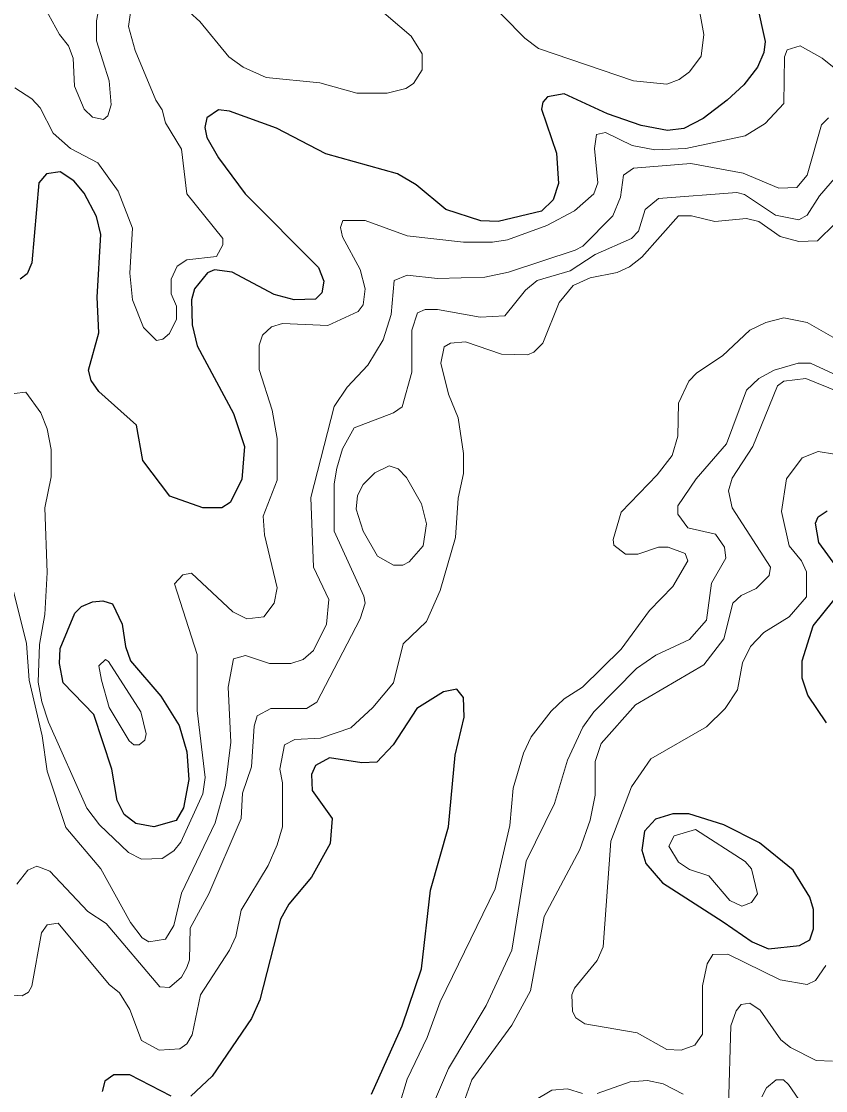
# Model space of a CAD drawing. Extents: x 577 to 602.9, y 7483.8 to 7511.6.
# Drawn here: x 579.162 to 580.152, y 7507.957 to 7509.273 of the extents above; entities that cross this region are included whole.
import ezdxf

# ---------------------------------------------------------------- set-up
doc = ezdxf.new("R2010")
doc.units = 0
doc.header["$LTSCALE"] = 0.032
doc.layers.add('1', color=7, linetype='Continuous', lineweight=25)
doc.layers.add('2', color=7, linetype='Continuous', lineweight=13)

msp = doc.modelspace()

# ---------------------------------------------------------------- linework, layer by layer
at = {"layer": '1'}
for points in [[(580.0673, 7509.2946), (580.0776, 7509.2485), (580.076, 7509.2349), (580.068, 7509.2167), (580.0513, 7509.1952), (580.0307, 7509.1761), (580.0013, 7509.1538), (579.9774, 7509.1411), (579.9575, 7509.1387), (579.9249, 7509.1451), (579.8836, 7509.1594), (579.8303, 7509.1841), (579.8096, 7509.1801), (579.804, 7509.1737), (579.8025, 7509.165), (579.8207, 7509.1109), (579.8231, 7509.0735), (579.8168, 7509.0536), (579.8025, 7509.0393), (579.7492, 7509.0266), (579.7277, 7509.0274), (579.6848, 7509.0417), (579.6482, 7509.0719), (579.6251, 7509.0855), (579.5369, 7509.1101)], [(579.5369, 7509.1101), (579.4764, 7509.1419), (579.4184, 7509.1626), (579.4049, 7509.1642), (579.3906, 7509.1546), (579.3882, 7509.1427), (579.3906, 7509.13), (579.4049, 7509.1053), (579.4375, 7509.0608), (579.5281, 7508.9702), (579.5345, 7508.9535), (579.5321, 7508.9391), (579.5241, 7508.9312), (579.4979, 7508.9304), (579.4733, 7508.9368), (579.4216, 7508.9646), (579.4, 7508.9674), (579.3914, 7508.9637), (579.3754, 7508.9439), (579.3715, 7508.9304), (579.3723, 7508.8994), (579.3786, 7508.8739), (579.4232, 7508.7904), (579.4367, 7508.7499), (579.4335, 7508.7093), (579.4192, 7508.6807), (579.4088, 7508.6743), (579.3858, 7508.6743), (579.3452, 7508.6887), (579.3118, 7508.7324), (579.3039, 7508.7761), (579.2578, 7508.8175), (579.2482, 7508.831), (579.245, 7508.8437), (579.2578, 7508.8898), (579.2554, 7508.9336), (579.2601, 7509.0107), (579.2546, 7509.033), (579.2395, 7509.0616), (579.2267, 7509.0767), (579.2101, 7509.0878), (579.1934, 7509.0855), (579.1838, 7509.0743), (579.1751, 7508.9757), (579.1695, 7508.9622), (579.1607, 7508.9558)], [(580.1659, 7508.6012), (580.1436, 7508.6314), (580.1396, 7508.6553), (580.1428, 7508.6632), (580.1539, 7508.6704)], [(580.1531, 7508.4096), (580.1301, 7508.4437), (580.1229, 7508.4644), (580.1229, 7508.4859), (580.1364, 7508.5288), (580.1619, 7508.5606)], [(579.5933, 7507.9523), (579.6307, 7508.0366), (579.6546, 7508.1066), (579.6657, 7508.2036), (579.688, 7508.2815), (579.6959, 7508.3698), (579.707, 7508.4167), (579.7062, 7508.4406), (579.6983, 7508.4509), (579.6816, 7508.4477), (579.649, 7508.427), (579.6196, 7508.3825), (579.5997, 7508.361), (579.5814, 7508.3603), (579.5416, 7508.3666), (579.5241, 7508.3571), (579.5194, 7508.3459), (579.5202, 7508.3261), (579.5448, 7508.2919), (579.5424, 7508.2609), (579.5194, 7508.2195), (579.4915, 7508.1861), (579.4812, 7508.1678), (579.4558, 7508.0684), (579.4454, 7508.0454), (579.3969, 7507.9746), (579.3707, 7507.9499)], [(579.3468, 7507.9499), (579.2959, 7507.9762), (579.2761, 7507.9762), (579.2649, 7507.9682), (579.2617, 7507.9555)]]:
    msp.add_lwpolyline(points, dxfattribs=at)
for points in [[(579.2136, 7508.4587), (579.2093, 7508.4827), (579.2101, 7508.501), (579.2283, 7508.5447), (579.2363, 7508.5527), (579.2498, 7508.5583), (579.2625, 7508.5598), (579.2745, 7508.5559), (579.2864, 7508.5312), (579.2904, 7508.5034), (579.2967, 7508.4859), (579.3341, 7508.4422), (579.3564, 7508.4064), (579.3659, 7508.3738), (579.3683, 7508.3396), (579.362, 7508.3047), (579.3527, 7508.2894), (579.3254, 7508.2815), (579.3031, 7508.2855), (579.2888, 7508.2966), (579.28, 7508.3141), (579.2737, 7508.3523), (579.2514, 7508.4199)], [(580.0259, 7508.1647), (580.0617, 7508.14), (580.0816, 7508.1312), (580.1197, 7508.1352), (580.1325, 7508.1424), (580.1372, 7508.1559), (580.1372, 7508.1797), (580.1325, 7508.1949), (580.1118, 7508.2283), (580.0704, 7508.2617), (580.0267, 7508.2839), (579.9838, 7508.2974), (579.9639, 7508.2974), (579.9424, 7508.2911), (579.9289, 7508.276), (579.9257, 7508.2529), (579.9305, 7508.2362), (579.9512, 7508.2124)]]:
    msp.add_lwpolyline(points, close=True, dxfattribs=at)
at = {"layer": '2'}
for points in [[(579.2093, 7509.2572), (579.2204, 7509.2429), (579.226, 7509.2278), (579.2275, 7509.1936), (579.2395, 7509.165), (579.2498, 7509.1554), (579.2633, 7509.1522), (579.2689, 7509.157), (579.2729, 7509.1705), (579.2705, 7509.2), (579.2546, 7509.2493), (579.2546, 7509.2739), (579.2625, 7509.3153), (579.2609, 7509.3375), (579.2474, 7509.3614), (579.2323, 7509.3709), (579.2212, 7509.3725), (579.2101, 7509.3685), (579.1989, 7509.359), (579.187, 7509.3296), (579.191, 7509.2898)], [(579.583, 7508.6457), (579.6005, 7508.6147), (579.6204, 7508.6036), (579.6315, 7508.6036), (579.6394, 7508.6076), (579.6569, 7508.6274), (579.6609, 7508.6545), (579.6546, 7508.6791), (579.6363, 7508.7117), (579.6259, 7508.7221), (579.6148, 7508.726), (579.5973, 7508.7173), (579.583, 7508.703), (579.5758, 7508.6895), (579.5742, 7508.6728)], [(579.2609, 7508.462), (579.2705, 7508.4286), (579.2951, 7508.3873), (579.3007, 7508.3825), (579.3071, 7508.3825), (579.3142, 7508.3881), (579.3158, 7508.396), (579.3094, 7508.4231), (579.2697, 7508.4851), (579.2657, 7508.4875), (579.2578, 7508.4795)], [(579.9655, 7508.2704), (579.9591, 7508.2577), (579.971, 7508.2378), (579.9846, 7508.229), (580.0084, 7508.2211), (580.0339, 7508.1909), (580.049, 7508.1837), (580.0609, 7508.1885), (580.068, 7508.1988), (580.0609, 7508.2298), (580.0529, 7508.2386), (579.9917, 7508.2783)]]:
    msp.add_lwpolyline(points, close=True, dxfattribs=at)
for points in [[(579.7277, 7509.3081), (579.7818, 7509.2524), (579.7985, 7509.2397), (579.9154, 7509.2), (579.9567, 7509.196), (579.9718, 7509.2015), (579.9846, 7509.2111), (579.9989, 7509.2302), (580.002, 7509.2572), (579.9925, 7509.3097)], [(579.3564, 7509.2962), (579.3818, 7509.2731), (579.4176, 7509.2294), (579.4351, 7509.2167), (579.4637, 7509.2039), (579.5297, 7509.1976), (579.575, 7509.1849), (579.6124, 7509.1849), (579.6355, 7509.1904), (579.645, 7509.1968), (579.6553, 7509.2135), (579.6553, 7509.2334), (579.6418, 7509.2548), (579.5973, 7509.293)], [(579.3285, 7508.8803), (579.3365, 7508.8819), (579.3444, 7508.889), (579.3532, 7508.9065), (579.3532, 7508.9224), (579.3468, 7508.9376), (579.3468, 7508.9558), (579.354, 7508.9717), (579.3659, 7508.9797), (579.4025, 7508.9837), (579.4104, 7508.998), (579.4104, 7509.0059), (579.3659, 7509.0608), (579.3595, 7509.1157), (579.3397, 7509.1483), (579.3357, 7509.1642), (579.3277, 7509.1761), (579.3023, 7509.2373), (579.2943, 7509.2668), (579.2967, 7509.2842)], [(580.0776, 7509.1475), (580.1006, 7509.1721), (580.1014, 7509.2294), (580.1046, 7509.2381), (580.1205, 7509.2429), (580.1476, 7509.2278), (580.2319, 7509.1602)], [(579.1544, 7509.1912), (579.1751, 7509.1777), (579.1854, 7509.1666), (579.2013, 7509.1355), (579.2228, 7509.1165), (579.2562, 7509.099), (579.2816, 7509.064), (579.2991, 7509.0187), (579.2959, 7508.963), (579.2991, 7508.9304), (579.3126, 7508.8962), (579.3285, 7508.8803)], [(579.1536, 7508.8151), (579.1679, 7508.8167), (579.1862, 7508.7912), (579.1941, 7508.7714), (579.1989, 7508.7459), (579.1989, 7508.7125), (579.191, 7508.6743), (579.1941, 7508.5948), (579.191, 7508.5431), (579.1846, 7508.5058), (579.183, 7508.4596), (579.1876, 7508.4352), (579.1957, 7508.4103), (579.2427, 7508.3046), (579.2586, 7508.2839), (579.2943, 7508.2497), (579.3102, 7508.2418), (579.3357, 7508.2426), (579.35, 7508.2521), (579.3585, 7508.2626), (579.3856, 7508.3223), (579.3883, 7508.3422), (579.3786, 7508.4247), (579.3786, 7508.4938), (579.3508, 7508.5805), (579.3611, 7508.5916), (579.3715, 7508.594), (579.4224, 7508.5463), (579.4399, 7508.5376), (579.4605, 7508.54), (579.4733, 7508.5567), (579.4772, 7508.5757), (579.4613, 7508.641), (579.4597, 7508.664), (579.4772, 7508.7085), (579.4772, 7508.7594), (579.4709, 7508.7944), (579.455, 7508.8445), (579.455, 7508.8747), (579.4589, 7508.8867), (579.4701, 7508.897), (579.4836, 7508.901), (579.5393, 7508.8986), (579.5766, 7508.9161), (579.583, 7508.924), (579.5854, 7508.9439), (579.579, 7508.9678), (579.5575, 7509.0078), (579.5548, 7509.0195), (579.5579, 7509.0282), (579.5854, 7509.0282), (579.6371, 7509.0091), (579.7062, 7509.0012), (579.742, 7509.0012), (579.7603, 7509.0043), (579.8088, 7509.0218), (579.843, 7509.0401), (579.8669, 7509.0608), (579.8716, 7509.0743), (579.8677, 7509.1165), (579.87, 7509.134), (579.8812, 7509.1363), (579.9138, 7509.1204), (579.9416, 7509.1149), (579.9798, 7509.1165), (580.0529, 7509.1324), (580.0776, 7509.1475)], [(579.6744, 7508.9566), (579.7325, 7508.9582), (579.7619, 7508.9646), (579.8438, 7508.9916), (579.8533, 7508.9964), (579.8899, 7509.0338), (579.8995, 7509.0568), (579.9034, 7509.0839), (579.9154, 7509.0926), (579.9861, 7509.0982), (580.0506, 7509.0862), (580.0943, 7509.068), (580.1166, 7509.0688), (580.1293, 7509.0839), (580.1468, 7509.1459), (580.1555, 7509.1546)], [(579.7571, 7508.9105), (579.7826, 7508.9423), (579.7969, 7508.9542), (579.8374, 7508.9662), (579.8685, 7508.9861), (579.913, 7509.0059), (579.9217, 7509.0147), (579.9297, 7509.0417), (579.9464, 7509.0552), (580.0426, 7509.0624), (580.0521, 7509.06), (580.0903, 7509.0346), (580.1189, 7509.029), (580.1293, 7509.0346), (580.1444, 7509.0584), (580.1706, 7509.0886)], [(580.1635, 7509.0242), (580.142, 7509.0028), (580.1189, 7509.002), (580.0959, 7509.0083), (580.0696, 7509.0266), (580.0545, 7509.0306), (580.0156, 7509.0266), (579.9869, 7509.0338), (579.971, 7509.0338), (579.9257, 7508.9829), (579.9106, 7508.9709), (579.8955, 7508.9638), (579.8621, 7508.9574), (579.8414, 7508.9479), (579.8239, 7508.9272), (579.804, 7508.8771), (579.7929, 7508.866), (579.785, 7508.8628), (579.7532, 7508.8636), (579.7086, 7508.8787), (579.6903, 7508.8771), (579.6824, 7508.8723), (579.6784, 7508.8525), (579.688, 7508.8143), (579.6999, 7508.7849), (579.7062, 7508.7411), (579.7062, 7508.7165), (579.6999, 7508.6863), (579.6967, 7508.6378), (579.6776, 7508.5726), (579.6609, 7508.5344), (579.6323, 7508.5066), (579.6204, 7508.4589), (579.5949, 7508.4286), (579.5679, 7508.4032), (579.5305, 7508.3905), (579.4987, 7508.3889), (579.486, 7508.3825), (579.4804, 7508.3523), (579.4836, 7508.3356), (579.4836, 7508.2815), (579.4772, 7508.2593), (579.4661, 7508.2338), (579.4327, 7508.179), (579.4263, 7508.1464), (579.4184, 7508.1297)], [(579.152, 7508.575), (579.1687, 7508.5074), (579.1719, 7508.462), (579.1878, 7508.3937), (579.1941, 7508.3499), (579.2172, 7508.2807), (579.2601, 7508.2298), (579.2967, 7508.1638), (579.311, 7508.1448), (579.319, 7508.14), (579.3397, 7508.1432), (579.35, 7508.1599), (579.3595, 7508.1996), (579.4009, 7508.2863), (579.4136, 7508.3324), (579.42, 7508.3857), (579.4168, 7508.4533), (579.4232, 7508.4883), (579.4383, 7508.4923), (579.4677, 7508.4827), (579.4939, 7508.4827), (579.509, 7508.4875), (579.5218, 7508.4986), (579.5377, 7508.5312), (579.5408, 7508.5614), (579.5218, 7508.6012), (579.5186, 7508.6871), (579.5472, 7508.7992), (579.5631, 7508.823), (579.5886, 7508.8501), (579.6076, 7508.8811), (579.6172, 7508.9121), (579.6212, 7508.9542), (579.6371, 7508.9606), (579.6744, 7508.9566)], [(579.1568, 7508.2108), (579.1703, 7508.2283), (579.1814, 7508.233), (579.1973, 7508.2267), (579.2442, 7508.1774), (579.2665, 7508.1623), (579.3325, 7508.0843), (579.3444, 7508.0835), (579.3595, 7508.0963), (579.3659, 7508.1082), (579.3691, 7508.1177), (579.3699, 7508.1567), (579.3929, 7508.1988), (579.4327, 7508.2919), (579.4343, 7508.3229), (579.4454, 7508.3555), (579.4486, 7508.4056), (579.4526, 7508.4183), (579.4693, 7508.427), (579.513, 7508.427), (579.5257, 7508.435), (579.579, 7508.5376), (579.5854, 7508.5567), (579.5838, 7508.5654), (579.5472, 7508.6457), (579.5472, 7508.7038), (579.5504, 7508.7229), (579.5575, 7508.7467), (579.5719, 7508.7729), (579.6204, 7508.7912), (579.6307, 7508.7984), (579.6426, 7508.8413), (579.6426, 7508.893), (579.6498, 7508.9145), (579.6593, 7508.9185), (579.6744, 7508.9185), (579.7269, 7508.9089), (579.7571, 7508.9105)], [(579.6275, 7507.9396), (579.6371, 7507.9706), (579.6617, 7508.0223), (579.6776, 7508.066), (579.7452, 7508.2052), (579.7635, 7508.2831), (579.7675, 7508.3292), (579.7802, 7508.3722), (579.7897, 7508.3921), (579.8144, 7508.4239), (579.8303, 7508.439), (579.8526, 7508.4533), (579.9003, 7508.5002), (579.9353, 7508.5479), (579.9639, 7508.5773), (579.9822, 7508.6091), (579.979, 7508.6179), (579.9583, 7508.6258), (579.9464, 7508.6258), (579.9209, 7508.6171), (579.9058, 7508.6171), (579.8915, 7508.6282), (579.8907, 7508.6354), (579.9003, 7508.6688), (579.9448, 7508.7149), (579.9631, 7508.7388), (579.9702, 7508.7626), (579.971, 7508.8032), (579.9838, 7508.8302), (579.9933, 7508.8405), (580.0251, 7508.8612), (580.0585, 7508.893), (580.0784, 7508.9026), (580.1006, 7508.9081), (580.1293, 7508.9026), (580.1666, 7508.8811)], [(580.1953, 7508.8238), (580.1332, 7508.8525), (580.1181, 7508.8525), (580.0887, 7508.8437), (580.0696, 7508.8334), (580.0545, 7508.8191), (580.0299, 7508.7531), (579.9925, 7508.7101), (579.9702, 7508.6767), (579.9702, 7508.6664), (579.9822, 7508.6497), (580.0164, 7508.6417), (580.0275, 7508.6258), (580.0291, 7508.6123), (580.0116, 7508.5813), (580.0052, 7508.536), (579.9846, 7508.5121), (579.9432, 7508.493), (579.9193, 7508.4763), (579.8669, 7508.4231), (579.8533, 7508.404), (579.8343, 7508.3634), (579.8184, 7508.3102), (579.7834, 7508.2394), (579.7659, 7508.1297), (579.7341, 7508.0613), (579.688, 7507.9841), (579.6657, 7507.9324)], [(580.169, 7508.8167), (580.1277, 7508.8334), (580.1006, 7508.8302), (580.0927, 7508.8246), (580.0625, 7508.7499), (580.037, 7508.7109), (580.0323, 7508.695), (580.037, 7508.6743), (580.0839, 7508.6012), (580.0824, 7508.5909), (580.0665, 7508.575), (580.0482, 7508.5662), (580.0378, 7508.5567), (580.0267, 7508.5129), (580.002, 7508.4811), (579.9178, 7508.4318), (579.8756, 7508.3841), (579.8685, 7508.3618), (579.8685, 7508.3205), (579.8621, 7508.2895), (579.8494, 7508.2537), (579.8056, 7508.171), (579.7889, 7508.0796), (579.7659, 7508.0374), (579.7166, 7507.9698), (579.7062, 7507.9412)], [(580.1627, 7508.7403), (580.1428, 7508.7435), (580.1229, 7508.7356), (580.1038, 7508.7101), (580.0975, 7508.6696), (580.107, 7508.6274), (580.1221, 7508.6091), (580.1285, 7508.5956), (580.1285, 7508.5646), (580.107, 7508.54), (580.076, 7508.5209), (580.0593, 7508.5034), (580.0498, 7508.4835), (580.0434, 7508.4501), (580.0283, 7508.427), (580.0052, 7508.4048), (579.9368, 7508.365), (579.913, 7508.3308), (579.8875, 7508.264), (579.878, 7508.1336), (579.8708, 7508.1169), (579.843, 7508.0827), (579.8398, 7508.0748), (579.8406, 7508.0541), (579.8446, 7508.0462), (579.8557, 7508.039), (579.9201, 7508.0279), (579.9567, 7508.0072), (579.9742, 7508.0064), (579.9909, 7508.0128), (580.0005, 7508.0263), (580.0005, 7508.0859), (580.006, 7508.113), (580.0132, 7508.1241), (580.0315, 7508.1249), (580.0959, 7508.0931), (580.1293, 7508.0875), (580.1396, 7508.0923), (580.1523, 7508.1106)], [(579.4184, 7508.1297), (579.3826, 7508.0748), (579.3723, 7508.0255), (579.3659, 7508.0144), (579.3572, 7508.008), (579.3317, 7508.0064), (579.3102, 7508.0183), (579.2959, 7508.0565), (579.2832, 7508.0772), (579.2705, 7508.0875), (579.2077, 7508.163), (579.1941, 7508.1607), (579.187, 7508.1511), (579.1751, 7508.0851), (579.1711, 7508.078), (579.1631, 7508.0732), (579.125, 7508.0764)], [(580.0323, 7507.9372), (580.0354, 7508.0366), (580.0418, 7508.0549), (580.0482, 7508.0629), (580.0585, 7508.0644), (580.0712, 7508.0557), (580.0967, 7508.0191), (580.1086, 7508.0096), (580.1404, 7507.9937), (580.1603, 7507.9929)], [(579.8708, 7507.9531), (579.9114, 7507.9674), (579.9329, 7507.969), (579.9519, 7507.9651), (579.9766, 7507.9523)], [(580.0736, 7507.9491), (580.0792, 7507.9603), (580.0911, 7507.9698), (580.0999, 7507.9698), (580.1062, 7507.9643), (580.1325, 7507.9261)], [(579.7746, 7507.9332), (579.8152, 7507.9571), (579.8343, 7507.9587), (579.8526, 7507.9531)]]:
    msp.add_lwpolyline(points, dxfattribs=at)

doc.saveas('drawing.dxf')
